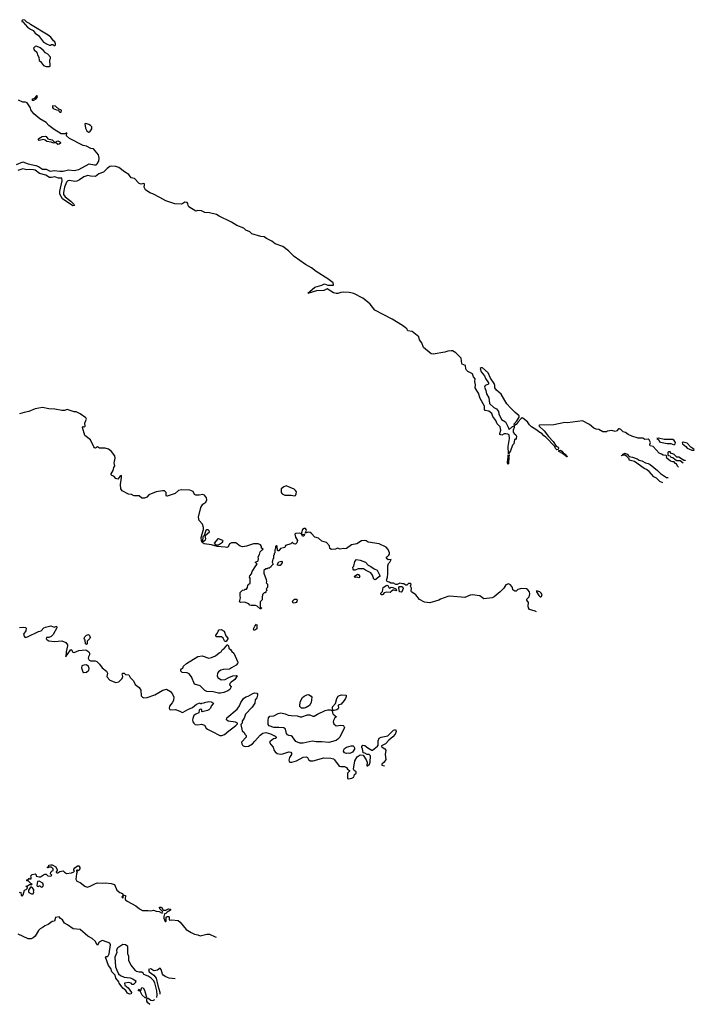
# Model space of a CAD drawing. Extents: x 2029826 to 2248070, y 228728 to 402406.
# Tile 334 of 368: x 2238209 to 2248070, y 253158 to 267540. Entities that reach past the tile are written whole.
import ezdxf

# ---------------------------------------------------------------- set-up
doc = ezdxf.new("R2010")
doc.units = 0

msp = doc.modelspace()

# ---------------------------------------------------------------- linework, layer by layer
at = {"layer": '0CON10XD'}
for points in [[(2238725, 267162), (2238732, 267168), (2238732, 267185), (2238722, 267215), (2238702, 267232), (2238665, 267284), (2238625, 267314), (2238368, 267468), (2238355, 267486), (2238316, 267506), (2238285, 267532), (2238255, 267540), (2238240, 267525), (2238240, 267515), (2238255, 267510), (2238325, 267432), (2238365, 267400), (2238405, 267380), (2238434, 267344), (2238485, 267307), (2238555, 267212), (2238600, 267185), (2238645, 267167), (2238665, 267168), (2238675, 267178), (2238695, 267180), (2238710, 267165), (2238725, 267162)], [(2238645, 266858), (2238655, 266862), (2238650, 266955), (2238662, 266975), (2238662, 266995), (2238620, 267035), (2238586, 267056), (2238552, 267095), (2238509, 267129), (2238455, 267152), (2238435, 267150), (2238413, 267123), (2238422, 267102), (2238458, 267068), (2238468, 267028), (2238488, 266995), (2238492, 266945), (2238515, 266930), (2238555, 266873), (2238595, 266858), (2238645, 266858)], [(2238165, 265426), (2238255, 265464), (2238335, 265434), (2238445, 265412), (2238485, 265394), (2238545, 265355), (2238595, 265359), (2238655, 265326), (2238715, 265337), (2238794, 265326), (2238845, 265328), (2238925, 265349), (2239005, 265335), (2239075, 265350), (2239225, 265434), (2239305, 265419), (2239325, 265422), (2239344, 265435), (2239366, 265475), (2239370, 265515), (2239360, 265565), (2239337, 265595), (2239288, 265655), (2239251, 265661), (2239185, 265692), (2239135, 265703), (2238935, 265806), (2238892, 265845), (2238897, 265887), (2238868, 265872), (2238816, 265874), (2238714, 265935), (2238636, 265995), (2238597, 266037), (2238505, 266092), (2238415, 266164), (2238370, 266225), (2238368, 266255), (2238321, 266325), (2238295, 266334), (2238255, 266334), (2238193, 266365)], [(2238393, 266363), (2238415, 266364), (2238449, 266385), (2238469, 266415), (2238466, 266426), (2238455, 266426), (2238419, 266390), (2238389, 266375), (2238393, 266363)], [(2238815, 266190), (2238820, 266215), (2238810, 266225), (2238782, 266232), (2238735, 266276), (2238690, 266280), (2238688, 266258), (2238700, 266245), (2238745, 266222), (2238775, 266220), (2238780, 266205), (2238795, 266190), (2238815, 266190)], [(2239215, 265896), (2239235, 265903), (2239262, 265948), (2239264, 265975), (2239245, 265996), (2239220, 266010), (2239175, 266022), (2239162, 266018), (2239173, 265955), (2239189, 265915), (2239215, 265896)], [(2238765, 265716), (2238735, 265744), (2238705, 265736), (2238669, 265749), (2238605, 265759), (2238580, 265780), (2238555, 265790), (2238495, 265774), (2238481, 265795), (2238488, 265805), (2238536, 265835), (2238585, 265837), (2238595, 265834), (2238620, 265800), (2238685, 265787), (2238725, 265748), (2238765, 265769), (2238794, 265755), (2238806, 265745), (2238806, 265735), (2238785, 265723), (2238765, 265716)], [(2247838, 261003), (2247825, 261020), (2247810, 261055), (2247795, 261060), (2247775, 261080), (2247755, 261080), (2247723, 261093), (2247668, 261135), (2247662, 261155), (2247670, 261165), (2247660, 261175), (2247615, 261178), (2247590, 261195), (2247555, 261208), (2247470, 261305), (2247427, 261317), (2247420, 261335), (2247428, 261365), (2247410, 261405), (2247395, 261412), (2247345, 261410), (2247316, 261426), (2247250, 261430), (2247155, 261458), (2247102, 261482), (2247065, 261509), (2247032, 261522), (2246996, 261555), (2246975, 261565), (2246962, 261565), (2246936, 261534), (2246915, 261524), (2246865, 261542), (2246798, 261532), (2246785, 261520), (2246735, 261522), (2246675, 261553), (2246635, 261559), (2246602, 261572), (2246538, 261625), (2246435, 261679), (2246217, 261653), (2246175, 261655), (2246015, 261624), (2245805, 261618), (2245799, 261615), (2245803, 261605), (2245875, 261535), (2245940, 261450), (2246009, 261379), (2246051, 261311), (2246078, 261295), (2246083, 261285), (2246078, 261262), (2246059, 261259), (2246042, 261275), (2246030, 261305), (2245896, 261445), (2245871, 261461), (2245845, 261491), (2245798, 261518), (2245768, 261545), (2245692, 261592), (2245662, 261622), (2245633, 261665), (2245565, 261721), (2245555, 261723), (2245539, 261715), (2245493, 261667), (2245465, 261626), (2245442, 261612), (2245438, 261635), (2245478, 261682), (2245508, 261735), (2245508, 261755), (2245451, 261801), (2245382, 261872), (2245331, 261931), (2245300, 261980), (2245245, 262069), (2245178, 262128), (2245152, 262165), (2245155, 262195), (2245146, 262225), (2245093, 262303), (2245055, 262383), (2244975, 262454), (2244953, 262457), (2244941, 262445), (2244955, 262395), (2245005, 262337), (2245020, 262300), (2245062, 262235), (2245062, 262215), (2245015, 262199), (2245005, 262175), (2245023, 262125), (2245032, 262075), (2245065, 262015), (2245075, 261934), (2245138, 261878), (2245177, 261857), (2245195, 261839), (2245207, 261817), (2245212, 261782), (2245251, 261701), (2245309, 261665), (2245351, 261590), (2245365, 261554), (2245412, 261598), (2245437, 261607), (2245439, 261585), (2245421, 261545), (2245424, 261514), (2245435, 261498), (2245462, 261475), (2245470, 261455), (2245468, 261425), (2245455, 261410), (2245443, 261407), (2245430, 261345), (2245410, 261325), (2245385, 261242), (2245355, 261200), (2245349, 261305), (2245368, 261425), (2245364, 261475), (2245346, 261486), (2245315, 261493), (2245291, 261489), (2245255, 261470), (2245229, 261479), (2245226, 261495), (2245243, 261545), (2245232, 261595), (2245188, 261635), (2245167, 261685), (2245125, 261743), (2245108, 261788), (2245065, 261821), (2245015, 261833), (2245003, 261845), (2245003, 261895), (2244942, 262005), (2244917, 262085), (2244896, 262116), (2244866, 262165), (2244870, 262205), (2244860, 262255), (2244868, 262295), (2244842, 262322), (2244826, 262365), (2244761, 262401), (2244740, 262420), (2244731, 262441), (2244725, 262487), (2244679, 262509), (2244670, 262520), (2244663, 262595), (2244585, 262674), (2244535, 262702), (2244515, 262705), (2244465, 262700), (2244425, 262684), (2244255, 262654), (2244225, 262658), (2244112, 262752), (2244089, 262819), (2244054, 262864), (2244045, 262908), (2243945, 262985), (2243884, 262995), (2243866, 263025), (2243845, 263042), (2243805, 263073), (2243654, 263165), (2243402, 263295), (2243332, 263385), (2243295, 263418), (2243225, 263473), (2243095, 263541), (2243025, 263556), (2242945, 263561), (2242905, 263556), (2242861, 263539), (2242835, 263539), (2242795, 263551), (2242705, 263608), (2242655, 263585), (2242548, 263582), (2242435, 263544), (2242422, 263545), (2242448, 263572), (2242525, 263633), (2242628, 263662), (2242655, 263679), (2242665, 263682), (2242715, 263664), (2242785, 263661), (2242795, 263664), (2242798, 263672), (2242792, 263695), (2242714, 263755), (2242543, 263863), (2242475, 263916), (2242385, 263962), (2242223, 264083), (2242136, 264166), (2242055, 264225), (2241945, 264267), (2241896, 264306), (2241815, 264345), (2241785, 264368), (2241732, 264372), (2241602, 264412), (2241571, 264440), (2241514, 264465), (2241484, 264494), (2241384, 264535), (2241304, 264584), (2241125, 264670), (2241085, 264696), (2240985, 264719), (2240917, 264725), (2240865, 264746), (2240815, 264751), (2240785, 264745), (2240682, 264805), (2240670, 264825), (2240665, 264856), (2240655, 264868), (2240625, 264874), (2240595, 264853), (2240574, 264846), (2240475, 264850), (2240344, 264895), (2240258, 264945), (2240155, 264998), (2240112, 265012), (2240050, 265055), (2240029, 265095), (2240036, 265126), (2240032, 265142), (2240025, 265146), (2239985, 265138), (2239955, 265149), (2239888, 265218), (2239840, 265230), (2239805, 265281), (2239739, 265319), (2239660, 265380), (2239615, 265396), (2239555, 265401), (2239525, 265394), (2239486, 265365), (2239436, 265314), (2239365, 265288), (2239318, 265252), (2239245, 265256), (2239205, 265265), (2239145, 265246), (2239085, 265202), (2239047, 265183), (2239015, 265178), (2238935, 265189), (2238915, 265184), (2238894, 265165), (2238864, 265095), (2238849, 265015), (2238851, 264985), (2238872, 264952), (2238955, 264891), (2238999, 264845), (2239012, 264825), (2238985, 264822), (2238834, 264925), (2238795, 264992), (2238795, 265035), (2238832, 265185), (2238824, 265224), (2238775, 265223), (2238725, 265247), (2238675, 265234), (2238645, 265236), (2238591, 265271), (2238499, 265295), (2238435, 265341), (2238409, 265349), (2238355, 265352), (2238315, 265346), (2238255, 265362), (2238181, 265339)], [(2245762, 258890), (2245745, 258901), (2245662, 258925), (2245645, 258948), (2245639, 258975), (2245647, 259025), (2245623, 259063), (2245622, 259075), (2245655, 259112), (2245668, 259155), (2245659, 259185), (2245635, 259214), (2245615, 259226), (2245545, 259234), (2245492, 259218), (2245465, 259192), (2245445, 259192), (2245415, 259210), (2245414, 259245), (2245385, 259284), (2245355, 259301), (2245317, 259285), (2245285, 259239), (2245230, 259185), (2245145, 259111), (2245113, 259097), (2244995, 259082), (2244935, 259124), (2244825, 259139), (2244794, 259136), (2244715, 259099), (2244495, 259119), (2244465, 259116), (2244362, 259078), (2244335, 259062), (2244205, 259024), (2244125, 259030), (2244055, 259073), (2243998, 259138), (2243938, 259185), (2243932, 259195), (2243938, 259235), (2243920, 259265), (2243930, 259295), (2243920, 259305), (2243893, 259307), (2243868, 259282), (2243855, 259280), (2243825, 259302), (2243805, 259300), (2243765, 259312), (2243725, 259292), (2243705, 259292), (2243675, 259312), (2243635, 259308), (2243608, 259325), (2243582, 259332), (2243570, 259355), (2243584, 259395), (2243591, 259445), (2243590, 259565), (2243601, 259599), (2243620, 259615), (2243638, 259655), (2243595, 259649), (2243568, 259675), (2243579, 259695), (2243605, 259717), (2243614, 259735), (2243614, 259755), (2243593, 259803), (2243565, 259835), (2243465, 259885), (2243305, 259909), (2243275, 259930), (2243249, 259931), (2243205, 259926), (2243138, 259885), (2243061, 259869), (2242985, 259814), (2242955, 259810), (2242935, 259817), (2242895, 259808), (2242855, 259820), (2242826, 259804), (2242765, 259800), (2242744, 259815), (2242737, 259855), (2242695, 259902), (2242625, 259922), (2242576, 259965), (2242525, 259980), (2242475, 260037), (2242455, 260050), (2242425, 260053), (2242382, 260042), (2242400, 260080), (2242399, 260095), (2242385, 260108), (2242365, 260109), (2242341, 260095), (2242327, 260047), (2242330, 260030), (2242342, 260022), (2242370, 260025), (2242367, 260005), (2242356, 259994), (2242342, 259995), (2242330, 260030), (2242302, 260042), (2242245, 260037), (2242229, 260025), (2242240, 259980), (2242270, 259935), (2242261, 259899), (2242247, 259885), (2242235, 259880), (2242215, 259882), (2242200, 259895), (2242195, 259910), (2242174, 259886), (2242095, 259858), (2242087, 259833), (2242066, 259824), (2242023, 259817), (2241997, 259783), (2241985, 259780), (2241980, 259785), (2241975, 259850), (2241965, 259860), (2241950, 259845), (2241950, 259815), (2241940, 259795), (2241940, 259755), (2241930, 259745), (2241927, 259723), (2241920, 259715), (2241920, 259675), (2241908, 259662), (2241903, 259643), (2241902, 259615), (2241912, 259588), (2241880, 259555), (2241875, 259540), (2241865, 259540), (2241855, 259530), (2241835, 259530), (2241825, 259520), (2241805, 259520), (2241780, 259495), (2241778, 259455), (2241812, 259365), (2241818, 259332), (2241810, 259315), (2241830, 259295), (2241832, 259265), (2241830, 259245), (2241810, 259225), (2241818, 259218), (2241820, 259205), (2241810, 259195), (2241808, 259182), (2241795, 259170), (2241785, 259170), (2241763, 259147), (2241752, 259115), (2241752, 259065), (2241723, 259035), (2241726, 258966), (2241750, 258945), (2241735, 258937), (2241725, 258937), (2241682, 258972), (2241655, 258984), (2241594, 258984), (2241575, 258990), (2241557, 259007), (2241495, 259030), (2241435, 259028), (2241423, 259035), (2241439, 259095), (2241431, 259125), (2241431, 259175), (2241465, 259208), (2241497, 259213), (2241505, 259220), (2241525, 259220), (2241540, 259245), (2241543, 259277), (2241560, 259295), (2241580, 259305), (2241580, 259385), (2241570, 259395), (2241573, 259415), (2241598, 259445), (2241609, 259481), (2241659, 259561), (2241680, 259585), (2241652, 259618), (2241688, 259632), (2241697, 259643), (2241700, 259665), (2241693, 259695), (2241715, 259730), (2241723, 259765), (2241732, 259775), (2241752, 259798), (2241768, 259805), (2241745, 259820), (2241744, 259845), (2241729, 259869), (2241695, 259882), (2241625, 259882), (2241525, 259849), (2241465, 259839), (2241431, 259851), (2241367, 259897), (2241305, 259900), (2241276, 259884), (2241255, 259842), (2241235, 259830), (2241215, 259836), (2241095, 259844), (2241011, 259871), (2240905, 259883), (2240875, 259904), (2240865, 259930), (2240864, 259975), (2240875, 260032), (2240897, 260093), (2240895, 260125), (2240880, 260170), (2240833, 260225), (2240823, 260275), (2240857, 260415), (2240888, 260462), (2240930, 260495), (2240946, 260525), (2240942, 260555), (2240913, 260595), (2240885, 260604), (2240835, 260594), (2240784, 260594), (2240762, 260605), (2240745, 260650), (2240695, 260667), (2240575, 260671), (2240530, 260665), (2240481, 260619), (2240365, 260580), (2240355, 260580), (2240348, 260588), (2240350, 260635), (2240325, 260656), (2240295, 260660), (2240205, 260644), (2240095, 260598), (2240068, 260565), (2240035, 260552), (2239995, 260553), (2239955, 260586), (2239885, 260586), (2239858, 260595), (2239845, 260607), (2239802, 260612), (2239708, 260658), (2239686, 260686), (2239681, 260749), (2239699, 260855), (2239695, 260880), (2239675, 260867), (2239645, 260827), (2239615, 260840), (2239585, 260874), (2239555, 260882), (2239545, 260892), (2239546, 260905), (2239576, 260955), (2239585, 261000), (2239598, 261025), (2239590, 261065), (2239594, 261085), (2239606, 261135), (2239600, 261170), (2239549, 261235), (2239505, 261265), (2239460, 261280), (2239375, 261284), (2239345, 261300), (2239315, 261283), (2239305, 261288), (2239292, 261302), (2239242, 261405), (2239162, 261465), (2239126, 261584), (2239135, 261598), (2239155, 261591), (2239168, 261602), (2239163, 261645), (2239174, 261685), (2239186, 261706), (2239175, 261724), (2239095, 261781), (2239035, 261810), (2239005, 261813), (2238905, 261844), (2238866, 261834), (2238825, 261833), (2238725, 261849), (2238635, 261856), (2238545, 261877), (2238435, 261858), (2238345, 261819), (2238275, 261804), (2238205, 261781)], [(2247775, 261332), (2247790, 261345), (2247794, 261365), (2247775, 261393), (2247755, 261409), (2247629, 261409), (2247545, 261430), (2247520, 261425), (2247546, 261406), (2247560, 261375), (2247575, 261368), (2247675, 261350), (2247728, 261348), (2247775, 261332)], [(2248035, 261250), (2248065, 261253), (2248070, 261255), (2248062, 261265), (2248017, 261297), (2247966, 261355), (2247905, 261371), (2247890, 261365), (2247895, 261347), (2247948, 261308), (2247965, 261282), (2248035, 261250)], [(2245345, 261049), (2245340, 261065), (2245343, 261127), (2245350, 261145), (2245348, 261175), (2245355, 261190), (2245366, 261175), (2245357, 261153), (2245355, 261052), (2245345, 261049)], [(2246205, 261154), (2246144, 261204), (2246090, 261235), (2246092, 261248), (2246115, 261253), (2246135, 261239), (2246153, 261213), (2246182, 261195), (2246190, 261180), (2246205, 261170), (2246210, 261155), (2246205, 261154)], [(2247608, 260775), (2247567, 260797), (2247515, 260845), (2247480, 260865), (2247409, 260939), (2247371, 260971), (2247339, 260985), (2247195, 261087), (2247120, 261105), (2247120, 261125), (2247077, 261167), (2247055, 261178), (2247025, 261180), (2247005, 261170), (2247000, 261175), (2247020, 261180), (2247030, 261195), (2247055, 261208), (2247090, 261195), (2247118, 261158), (2247165, 261152), (2247235, 261126), (2247265, 261106), (2247305, 261096), (2247355, 261069), (2247395, 261059), (2247423, 261045), (2247534, 260954), (2247575, 260912), (2247665, 260854), (2247687, 260854)], [(2247941, 261104), (2247935, 261100), (2247915, 261100), (2247870, 261135), (2247845, 261148), (2247815, 261150), (2247775, 261190), (2247755, 261200), (2247732, 261202), (2247715, 261230), (2247695, 261230), (2247685, 261220), (2247682, 261182), (2247693, 261173), (2247715, 261170), (2247725, 261150), (2247757, 261147), (2247790, 261115), (2247813, 261103), (2247865, 261100), (2247906, 261069)], [(2242225, 260583), (2242239, 260591), (2242252, 260615), (2242253, 260645), (2242243, 260665), (2242221, 260681), (2242105, 260729), (2242072, 260718), (2242032, 260688), (2242033, 260635), (2242045, 260617), (2242064, 260604), (2242086, 260596), (2242175, 260596), (2242225, 260583)], [(2240895, 259923), (2240920, 259940), (2240929, 259955), (2240922, 260005), (2240985, 260060), (2240981, 260075), (2240965, 260088), (2240945, 260088), (2240932, 260078), (2240908, 260005), (2240888, 259985), (2240882, 259925), (2240895, 259923)], [(2241069, 259869), (2241115, 259870), (2241175, 259909), (2241182, 259925), (2241178, 259935), (2241115, 259959), (2241105, 259956), (2241054, 259894), (2241069, 259869)], [(2241995, 259568), (2241980, 259575), (2241980, 259585), (2241995, 259620), (2242035, 259630), (2242047, 259617), (2242048, 259605), (2242015, 259570), (2241995, 259568)], [(2243398, 259358), (2243385, 259370), (2243368, 259425), (2243343, 259463), (2243265, 259498), (2243237, 259517), (2243155, 259520), (2243115, 259502), (2243092, 259502), (2243082, 259512), (2243080, 259545), (2243092, 259558), (2243110, 259625), (2243134, 259656), (2243185, 259648), (2243266, 259615), (2243305, 259574), (2243343, 259555), (2243389, 259519), (2243435, 259498), (2243478, 259412), (2243452, 259398), (2243415, 259362), (2243398, 259358)], [(2243165, 259390), (2243135, 259398), (2243115, 259392), (2243100, 259405), (2243145, 259440), (2243160, 259435), (2243180, 259405), (2243165, 259390)], [(2243505, 259138), (2243495, 259140), (2243487, 259165), (2243512, 259188), (2243522, 259245), (2243575, 259282), (2243592, 259275), (2243609, 259239), (2243625, 259240), (2243638, 259252), (2243665, 259247), (2243705, 259227), (2243718, 259205), (2243705, 259198), (2243685, 259208), (2243665, 259208), (2243632, 259185), (2243625, 259172), (2243575, 259180), (2243535, 259168), (2243515, 259143), (2243505, 259138)], [(2243785, 259177), (2243763, 259185), (2243752, 259245), (2243761, 259259), (2243795, 259261), (2243811, 259251), (2243816, 259234), (2243795, 259182), (2243785, 259177)], [(2245825, 259108), (2245835, 259113), (2245844, 259145), (2245833, 259165), (2245813, 259183), (2245764, 259196), (2245765, 259181), (2245795, 259129), (2245815, 259111), (2245825, 259108)], [(2242205, 259019), (2242196, 259045), (2242225, 259074), (2242255, 259078), (2242264, 259065), (2242259, 259041), (2242251, 259029), (2242235, 259024), (2242205, 259019)], [(2238205, 258662), (2238265, 258668), (2238292, 258662), (2238302, 258652), (2238297, 258615), (2238267, 258563), (2238273, 258535), (2238285, 258522), (2238295, 258518), (2238325, 258527), (2238485, 258603), (2238525, 258612), (2238563, 258655), (2238585, 258666), (2238666, 258686), (2238715, 258668), (2238745, 258680), (2238750, 258655), (2238699, 258561), (2238671, 258529), (2238633, 258517), (2238600, 258515), (2238598, 258498), (2238611, 258481), (2238635, 258468), (2238716, 258456), (2238825, 258468), (2238882, 258445), (2238908, 258408), (2238910, 258395), (2238891, 258305), (2238885, 258232), (2238890, 258250), (2238905, 258263), (2238955, 258341), (2238968, 258338), (2238984, 258304), (2239005, 258297), (2239075, 258324), (2239123, 258333), (2239177, 258337), (2239218, 258305), (2239228, 258285), (2239228, 258265), (2239213, 258235), (2239211, 258215), (2239226, 258186), (2239245, 258173), (2239314, 258174), (2239335, 258164), (2239377, 258125), (2239413, 258075), (2239477, 258025), (2239493, 257995), (2239483, 257945), (2239487, 257935), (2239525, 257893), (2239615, 257860), (2239660, 257870), (2239707, 257915), (2239718, 257945), (2239709, 257985), (2239715, 257993), (2239735, 257997), (2239755, 257978), (2239805, 257970), (2239822, 257932), (2239874, 257884), (2239895, 257832), (2239956, 257785), (2239978, 257745), (2239986, 257666), (2240005, 257643), (2240025, 257634), (2240075, 257641), (2240185, 257681), (2240302, 257748), (2240355, 257760), (2240413, 257725), (2240445, 257687), (2240460, 257645), (2240456, 257594), (2240439, 257561), (2240400, 257515), (2240393, 257485), (2240402, 257465), (2240415, 257458), (2240485, 257463), (2240552, 257442), (2240585, 257422), (2240600, 257425), (2240665, 257464), (2240735, 257493), (2240795, 257543), (2240845, 257560), (2240852, 257552), (2240865, 257550), (2240873, 257557), (2240905, 257560), (2240913, 257567), (2240975, 257580), (2241010, 257575), (2241040, 257555), (2241010, 257515), (2240998, 257485), (2240975, 257460), (2240955, 257449), (2240875, 257430), (2240870, 257435), (2240872, 257465), (2240845, 257469), (2240831, 257455), (2240830, 257415), (2240782, 257398), (2240754, 257376), (2240738, 257335), (2240736, 257315), (2240740, 257285), (2240755, 257263), (2240775, 257247), (2240815, 257242), (2240865, 257251), (2240912, 257235), (2240934, 257194), (2240953, 257175), (2241024, 257144), (2241134, 257084), (2241166, 257084), (2241205, 257099), (2241265, 257154), (2241325, 257196), (2241370, 257230), (2241392, 257255), (2241392, 257265), (2241365, 257280), (2241258, 257295), (2241231, 257315), (2241235, 257342), (2241389, 257471), (2241421, 257519), (2241440, 257565), (2241479, 257625), (2241515, 257650), (2241549, 257661), (2241615, 257700), (2241645, 257708), (2241675, 257702), (2241685, 257690), (2241687, 257675), (2241677, 257635), (2241650, 257605), (2241644, 257556), (2241605, 257497), (2241508, 257395), (2241492, 257338), (2241460, 257295), (2241460, 257265), (2241442, 257245), (2241463, 257155), (2241490, 257130), (2241502, 257105), (2241522, 257085), (2241518, 257062), (2241453, 256985), (2241454, 256965), (2241464, 256944), (2241475, 256934), (2241505, 256926), (2241555, 256929), (2241612, 256965), (2241646, 257004), (2241725, 257090), (2241765, 257120), (2241805, 257129), (2241875, 257109), (2241945, 257077), (2241958, 257055), (2241955, 257042), (2241920, 257035), (2241871, 256999), (2241862, 256985), (2241878, 256955), (2241916, 256916), (2241930, 256865), (2241943, 256845), (2241975, 256824), (2242015, 256812), (2242054, 256816), (2242145, 256848), (2242172, 256842), (2242184, 256825), (2242184, 256805), (2242155, 256762), (2242141, 256725), (2242147, 256705), (2242164, 256694), (2242186, 256694), (2242255, 256716), (2242355, 256766), (2242395, 256774), (2242418, 256765), (2242432, 256732), (2242455, 256713), (2242500, 256715), (2242655, 256757), (2242756, 256756), (2242794, 256744), (2242810, 256730), (2242879, 256639), (2242905, 256630), (2242955, 256632), (2242986, 256616), (2243003, 256595)], [(2241215, 258458), (2241205, 258467), (2241184, 258504), (2241157, 258527), (2241086, 258526), (2241074, 258534), (2241075, 258548), (2241098, 258575), (2241109, 258611), (2241124, 258626), (2241155, 258631), (2241199, 258609), (2241222, 258542), (2241252, 258505), (2241252, 258495), (2241225, 258460), (2241215, 258458)], [(2241633, 258623), (2241628, 258645), (2241645, 258681), (2241669, 258709), (2241676, 258696), (2241676, 258645), (2241645, 258624), (2241633, 258623)], [(2239185, 258412), (2239172, 258425), (2239168, 258475), (2239155, 258490), (2239152, 258505), (2239162, 258525), (2239185, 258548), (2239215, 258558), (2239230, 258545), (2239240, 258515), (2239235, 258500), (2239198, 258465), (2239198, 258425), (2239185, 258412)], [(2241115, 257701), (2241035, 257724), (2240945, 257729), (2240915, 257742), (2240848, 257808), (2240765, 257836), (2240722, 257942), (2240687, 257987), (2240655, 257999), (2240585, 258006), (2240565, 258022), (2240565, 258042), (2240575, 258059), (2240595, 258068), (2240605, 258096), (2240649, 258135), (2240815, 258240), (2240875, 258246), (2240975, 258213), (2241015, 258223), (2241071, 258249), (2241125, 258291), (2241152, 258305), (2241167, 258335), (2241196, 258354), (2241230, 258395), (2241235, 258410), (2241245, 258410), (2241260, 258395), (2241265, 258360), (2241296, 258336), (2241311, 258311), (2241338, 258285), (2241398, 258155), (2241392, 258135), (2241375, 258112), (2241305, 258071), (2241274, 258056), (2241185, 258049), (2241149, 258041), (2241114, 258016), (2241099, 257995), (2241096, 257955), (2241104, 257934), (2241155, 257899), (2241215, 257901), (2241268, 257932), (2241325, 257954), (2241375, 257960), (2241390, 257955), (2241353, 257905), (2241335, 257887), (2241298, 257865), (2241280, 257845), (2241274, 257824), (2241298, 257795), (2241280, 257755), (2241252, 257735), (2241195, 257712), (2241145, 257704), (2241115, 257701)], [(2239146, 258006), (2239185, 258012), (2239220, 258040), (2239226, 258065), (2239217, 258095), (2239185, 258117), (2239145, 258113), (2239117, 258103), (2239113, 258075), (2239130, 258015), (2239146, 258006)], [(2242365, 257484), (2242326, 257486), (2242306, 257506), (2242302, 257535), (2242315, 257588), (2242345, 257640), (2242365, 257661), (2242405, 257680), (2242432, 257682), (2242469, 257659), (2242477, 257647), (2242469, 257565), (2242443, 257525), (2242395, 257494), (2242365, 257484)], [(2242795, 257450), (2242780, 257465), (2242783, 257505), (2242826, 257554), (2242846, 257625), (2242865, 257657), (2242885, 257671), (2242915, 257679), (2242980, 257675), (2242983, 257655), (2242973, 257625), (2242954, 257596), (2242906, 257544), (2242863, 257527), (2242868, 257485), (2242862, 257475), (2242845, 257460), (2242805, 257452), (2242795, 257450)], [(2242302, 256972), (2242246, 256995), (2242195, 257064), (2242175, 257078), (2242143, 257083), (2242122, 257095), (2242109, 257115), (2242096, 257176), (2242068, 257198), (2241995, 257204), (2241925, 257202), (2241854, 257224), (2241842, 257245), (2241840, 257305), (2241846, 257345), (2241864, 257366), (2241925, 257371), (2241985, 257406), (2242025, 257416), (2242092, 257402), (2242135, 257384), (2242175, 257376), (2242265, 257373), (2242307, 257357), (2242335, 257357), (2242415, 257389), (2242448, 257388), (2242495, 257367), (2242515, 257367), (2242562, 257398), (2242672, 257448), (2242715, 257460), (2242745, 257458), (2242778, 257448), (2242782, 257415), (2242792, 257395), (2242840, 257355), (2242817, 257343), (2242794, 257306), (2242790, 257285), (2242799, 257255), (2242835, 257228), (2242905, 257234), (2242935, 257230), (2242949, 257219), (2242956, 257204), (2242888, 257062), (2242860, 257030), (2242836, 257014), (2242729, 256981), (2242625, 256994), (2242545, 256990), (2242485, 257001), (2242355, 256975), (2242302, 256972)], [(2243003, 256595), (2243030, 256575), (2243030, 256565), (2243000, 256535), (2243000, 256455), (2243015, 256450), (2243065, 256460), (2243092, 256478), (2243104, 256516), (2243128, 256535), (2243128, 256555), (2243100, 256575), (2243088, 256595), (2243109, 256715), (2243142, 256775), (2243185, 256800), (2243228, 256798), (2243275, 256730), (2243290, 256695), (2243282, 256642), (2243295, 256640), (2243320, 256665), (2243330, 256695), (2243336, 256786), (2243317, 256807), (2243288, 256808), (2243255, 256828), (2243232, 256832), (2243218, 256895), (2243208, 256905), (2243208, 256925), (2243225, 256942), (2243255, 256940), (2243296, 256906), (2243355, 256870), (2243365, 256870), (2243441, 256929), (2243447, 256945), (2243448, 257005), (2243464, 257046), (2243495, 257062), (2243588, 257082), (2243675, 257163), (2243702, 257172), (2243710, 257145), (2243699, 257105), (2243665, 257067), (2243604, 257016), (2243558, 256962), (2243500, 256935), (2243500, 256925), (2243520, 256905), (2243545, 256892), (2243559, 256869), (2243553, 256805), (2243560, 256735), (2243538, 256695), (2243502, 256665), (2243503, 256653), (2243535, 256640), (2243542, 256639)], [(2243035, 256822), (2243015, 256827), (2242985, 256822), (2242955, 256833), (2242940, 256855), (2242946, 256875), (2242959, 256895), (2242985, 256914), (2243055, 256932), (2243082, 256932), (2243092, 256925), (2243102, 256905), (2243102, 256885), (2243075, 256842), (2243035, 256822)], [(2238205, 254790), (2238217, 254797), (2238225, 254790), (2238233, 254753), (2238245, 254740), (2238262, 254758), (2238280, 254825), (2238306, 254834), (2238322, 254855), (2238318, 254868), (2238300, 254885), (2238325, 254890), (2238355, 254910), (2238385, 254910), (2238390, 254915), (2238372, 254922), (2238338, 254958), (2238315, 254960), (2238312, 254965), (2238325, 254980), (2238338, 254982), (2238345, 255000), (2238355, 254990), (2238375, 254990), (2238378, 255015), (2238370, 255035), (2238390, 255055), (2238436, 255066), (2238452, 255052), (2238452, 255032), (2238495, 255018), (2238515, 255020), (2238555, 255052), (2238575, 255060), (2238597, 255057), (2238623, 255033), (2238665, 255032), (2238678, 255045), (2238660, 255065), (2238663, 255087), (2238682, 255108), (2238700, 255115), (2238697, 255137), (2238672, 255162), (2238635, 255160), (2238625, 255150), (2238610, 255155), (2238628, 255172), (2238635, 255190), (2238665, 255198), (2238685, 255198), (2238740, 255165), (2238758, 255125), (2238757, 255113), (2238743, 255095), (2238744, 255084), (2238755, 255078), (2238765, 255078), (2238794, 255096), (2238845, 255110), (2238865, 255087), (2238895, 255071), (2238965, 255081), (2239000, 255095), (2239010, 255105), (2239002, 255115), (2239003, 255133), (2239015, 255152), (2239055, 255180), (2239072, 255182), (2239090, 255155), (2239089, 255135), (2239065, 255108), (2239055, 255118), (2239045, 255120), (2239040, 255115), (2239040, 255105), (2239050, 255095), (2239038, 255062), (2239030, 254985), (2239043, 254955), (2239095, 254938), (2239162, 254882), (2239195, 254868), (2239238, 254882), (2239315, 254924), (2239345, 254931), (2239425, 254929), (2239465, 254934), (2239545, 254924), (2239596, 254906), (2239629, 254825), (2239672, 254792), (2239712, 254775), (2239720, 254755), (2239704, 254725), (2239715, 254712), (2239722, 254718), (2239720, 254735), (2239728, 254745), (2239735, 254752), (2239758, 254748), (2239751, 254701), (2239757, 254685), (2239779, 254665), (2239905, 254599), (2239961, 254551), (2240005, 254529), (2240085, 254531), (2240125, 254525), (2240165, 254532), (2240205, 254518), (2240246, 254516), (2240284, 254494), (2240295, 254494), (2240300, 254505), (2240296, 254516), (2240257, 254555), (2240255, 254576), (2240282, 254575), (2240301, 254541), (2240314, 254534), (2240345, 254532), (2240385, 254553), (2240415, 254548), (2240416, 254534), (2240364, 254506), (2240345, 254487), (2240328, 254482), (2240315, 254440), (2240314, 254416), (2240335, 254369), (2240345, 254368), (2240350, 254375), (2240351, 254429), (2240365, 254442), (2240385, 254442), (2240392, 254435), (2240393, 254395), (2240399, 254389), (2240435, 254393), (2240525, 254385), (2240557, 254357), (2240645, 254249), (2240716, 254205), (2240765, 254184), (2240814, 254174), (2240845, 254160), (2240945, 254181), (2240985, 254182), (2241065, 254143), (2241080, 254140)], [(2238405, 254770), (2238418, 254795), (2238410, 254815), (2238417, 254823), (2238417, 254837), (2238385, 254870), (2238365, 254870), (2238336, 254824), (2238336, 254805), (2238345, 254792), (2238382, 254772), (2238405, 254770)], [(2238525, 254868), (2238545, 254873), (2238556, 254895), (2238546, 254926), (2238495, 254957), (2238470, 254950), (2238460, 254895), (2238464, 254884), (2238482, 254878), (2238495, 254890), (2238505, 254890), (2238525, 254868)], [(2240215, 253260), (2240221, 253295), (2240213, 253353), (2240183, 253473), (2240164, 253505), (2240129, 253539), (2240085, 253568), (2240022, 253595), (2240012, 253615), (2239996, 253626), (2239955, 253626), (2239918, 253638), (2239902, 253652), (2239841, 253731), (2239807, 253795), (2239804, 253855), (2239789, 253895), (2239790, 254005), (2239755, 254027), (2239715, 254031), (2239644, 253985), (2239636, 253974), (2239626, 253946), (2239628, 253915), (2239601, 253845), (2239612, 253705), (2239630, 253655), (2239655, 253602), (2239685, 253577), (2239735, 253556), (2239825, 253546), (2239865, 253529), (2239910, 253495), (2239900, 253485), (2239900, 253475), (2239875, 253450), (2239855, 253450), (2239840, 253465), (2239803, 253477), (2239740, 253465), (2239745, 253440), (2239795, 253400), (2239842, 253332), (2239838, 253312), (2239815, 253308), (2239785, 253323), (2239760, 253360), (2239715, 253393), (2239664, 253465), (2239660, 253485), (2239615, 253538), (2239606, 253585), (2239555, 253633), (2239541, 253680), (2239509, 253725), (2239464, 253845), (2239470, 253855), (2239492, 253858), (2239503, 253867), (2239516, 253895), (2239536, 254026), (2239525, 254052), (2239436, 254086), (2239415, 254089), (2239370, 254065), (2239347, 254023), (2239340, 254025), (2239312, 254082), (2239271, 254121), (2239205, 254153), (2239095, 254249), (2238992, 254262), (2238910, 254320), (2238862, 254345), (2238834, 254394), (2238805, 254410), (2238785, 254434), (2238735, 254427), (2238718, 254375), (2238684, 254366), (2238626, 254326), (2238575, 254307), (2238554, 254286), (2238509, 254261), (2238485, 254235), (2238436, 254155), (2238405, 254128), (2238375, 254117), (2238335, 254117), (2238187, 254185)], [(2240482, 253531), (2240395, 253542), (2240345, 253560), (2240305, 253582), (2240295, 253598), (2240279, 253669), (2240265, 253684), (2240225, 253659), (2240175, 253648), (2240155, 253655), (2240125, 253679), (2240090, 253665), (2240103, 253635), (2240168, 253585), (2240205, 253540), (2240228, 253435), (2240260, 253335), (2240259, 253305)], [(2240055, 253252), (2240044, 253254), (2240001, 253291), (2239968, 253348), (2239944, 253354), (2239945, 253370), (2239955, 253378), (2239965, 253360), (2239979, 253361), (2239988, 253395), (2239995, 253402), (2240015, 253397), (2240036, 253365), (2240062, 253265), (2240055, 253252)], [(2240115, 253158), (2240105, 253161), (2240081, 253181), (2240070, 253205), (2240067, 253233), (2240072, 253248), (2240085, 253247), (2240125, 253219), (2240155, 253216), (2240184, 253229)]]:
    msp.add_lwpolyline(points, dxfattribs=at)

doc.saveas('drawing.dxf')
